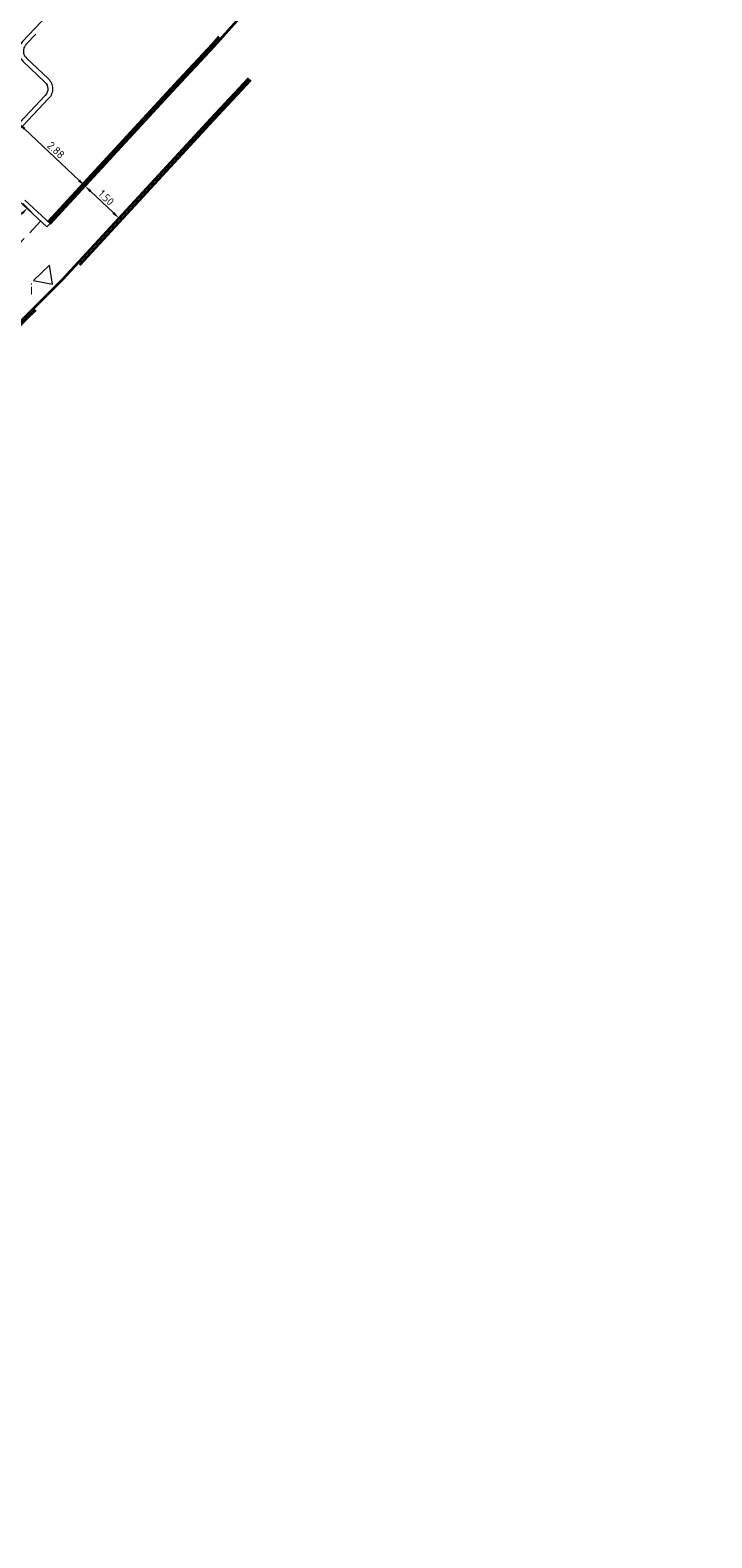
# Model space of a CAD drawing. Header units: metres. Extents: x 92403 to 95147, y 464428 to 465602.
# Tile 359 of 568: x 93074 to 93096, y 464978 to 465025. Entities that reach past the tile are written whole.
import ezdxf
from ezdxf.enums import TextEntityAlignment as Align

# ---------------------------------------------------------------- set-up
doc = ezdxf.new("R2010")
doc.units = ezdxf.units.M
for name, pattern in [('DASHED', [0.75, 0.5, -0.25]), ('VH-OPSLUITBAND_80X200', [14, 8, -2, 2, -2]), ('VH-TROTTOIRBAND', [15, 5, -2, 2, -2, 2, -2])]:
    doc.linetypes.add(name, pattern=pattern)
doc.layers.get('0').update_dxf_attribs({"linetype": 'CONTINUOUS'})
doc.layers.get('Defpoints').update_dxf_attribs({"linetype": 'CONTINUOUS'})
for name, color, linetype, lineweight in [('B-RO-OG-TOPOGRAFIE_BEBOUWING_ENTREE-S', 7, 'CONTINUOUS', 5), ('B-WE-RI-GWA_STROOMRICHTING-S', 30, 'CONTINUOUS', 25), ('N-RO-VH-VERHARDING_HELLING-G', 251, 'CONTINUOUS', 9), ('N-WE-VH-KANTOPSLUITING_OPSLUITBAND_80X200-G', 7, 'VH-OPSLUITBAND_80X200', 35), ('N-WE-VH-KANTOPSLUITING_TROTTOIRBAND-G', 7, 'VH-TROTTOIRBAND', 35), ('N-WE-VH-KANTOPSLUITING_TROTTOIRBAND_130 150-T18', 10, 'CONTINUOUS', 18), ('N-WE-VH-KANTOPSLUITING_VOORKANTBAND-G', 50, 'CONTINUOUS', 35), ('X-XX-AL-M', 7, 'CONTINUOUS', 18)]:
    doc.layers.add(name, color=color, linetype=linetype, lineweight=lineweight)
doc.layers.add('N-OI-RI-HWA_STROOMRICHTING-S', color=7, linetype='CONTINUOUS', lineweight=25, true_color=0x007bff)
doc.styles.add('NLCS-ISO', font='NLCS-ISO.ttf')
doc.styles.add('NLCS-ISO-M100-T25', font='NLCS-ISO.ttf', dxfattribs={"height": 0.25})
doc.styles.add('NLCS-ISO-M200-T18', font='NLCS-ISO.ttf', dxfattribs={"height": 0.36})
doc.dimstyles.new('NLCS-M100-T25-PIJL_L2_H1', dxfattribs={"dimscale": 0.1, "dimtxt": 2.5, "dimasz": 2.5, "dimexe": 2, "dimexo": 2, "dimgap": 0.7, "dimtad": 1, "dimzin": 0, "dimdsep": 46, "dimtxsty": 'NLCS-ISO-M100-T25', "dimcen": 0, "dimdle": 2, "dimclrd": 256, "dimclre": 256, "dimclrt": 256, "dimadec": 1, "dimazin": 0, "dimtfac": 1, "dimtdec": 3, "dimtofl": 0, "dimtmove": 0, "dimatfit": 3, "dimfxl": 2, "dimfxlon": 1, "dimtfillclr": 256, "dimtolj": 1, "dimtzin": 0, "dimlwd": -1, "dimlwe": -1, "dimarcsym": 0})

# ---------------------------------------------------------------- blocks, each defined once
blk = doc.blocks.new('SRO-BEBOUWING_ENTREE')
blk.add_lwpolyline([(0, 0.35), (0, -0.35), (0.5, 0)], close=True)
blk = doc.blocks.new('*D123')
at = {"layer": 'Defpoints', "color": 0, "transparency": 16777216}
for p in [(93075.617, 465020.46), (93075.617, 465020.46), (93076.707, 465019.429)]:
    blk.add_point(p, dxfattribs=at)
at = {"layer": 'X-XX-AL-M', "transparency": 16777216}
for p, q in [((93075.617, 465020.46), (93075.479, 465020.315)), ((93076.525, 465019.601), (93075.799, 465020.288)), ((93076.707, 465019.429), (93076.569, 465019.284))]:
    blk.add_line(p, q, dxfattribs=at)
for points in [[(93075.827, 465020.319), (93075.77, 465020.258), (93075.617, 465020.46)], [(93076.554, 465019.631), (93076.496, 465019.571), (93076.707, 465019.429)]]:
    blk.add_solid(points, dxfattribs=at)
at = {"layer": 'X-XX-AL-M', "transparency": 16777216, "insert": (93076.296, 465020.086), "char_height": 0.25, "attachment_point": 5, "rotation": 316.5832, "style": 'NLCS-ISO-M100-T25'}
blk.add_mtext('\\A1;1.50', dxfattribs=at)
blk = doc.blocks.new('*D124')
at = {"layer": 'Defpoints', "color": 0, "transparency": 16777216}
for p in [(93073.523, 465022.442), (93073.523, 465022.442), (93075.617, 465020.46)]:
    blk.add_point(p, dxfattribs=at)
at = {"layer": 'X-XX-AL-M', "transparency": 16777216}
for p, q in [((93073.523, 465022.442), (93073.66, 465022.587)), ((93075.435, 465020.632), (93073.704, 465022.27)), ((93075.617, 465020.46), (93075.754, 465020.605))]:
    blk.add_line(p, q, dxfattribs=at)
for points in [[(93073.733, 465022.3), (93073.676, 465022.24), (93073.523, 465022.442)], [(93075.464, 465020.662), (93075.407, 465020.602), (93075.617, 465020.46)]]:
    blk.add_solid(points, dxfattribs=at)
at = {"layer": 'X-XX-AL-M', "transparency": 16777216, "insert": (93074.704, 465021.593), "char_height": 0.25, "attachment_point": 5, "rotation": 316.5832, "style": 'NLCS-ISO-M100-T25'}
blk.add_mtext('\\A1;2.88', dxfattribs=at)
blk = doc.blocks.new('*D127')
at = {"layer": 'Defpoints', "color": 0, "transparency": 16777216}
for p in [(93073.799, 465019.758), (93074.415, 465019.157), (93072.563, 465017.26)]:
    blk.add_point(p, dxfattribs=at)
at = {"layer": 'X-XX-AL-M', "transparency": 16777216}
for p, q in [((93072.122, 465018.04), (93073.625, 465019.579)), ((93073.942, 465019.618), (93073.656, 465019.897)), ((93072.091, 465017.721), (93071.804, 465018))]:
    blk.add_line(p, q, dxfattribs=at)
for points in [[(93073.595, 465019.608), (93073.654, 465019.55), (93073.799, 465019.758)], [(93072.092, 465018.069), (93072.152, 465018.011), (93071.947, 465017.861)]]:
    blk.add_solid(points, dxfattribs=at)
at = {"layer": 'X-XX-AL-M', "transparency": 16777216, "insert": (93072.734, 465018.945), "char_height": 0.25, "attachment_point": 5, "rotation": 45.692, "style": 'NLCS-ISO-M100-T25'}
blk.add_mtext('\\A1;2.65', dxfattribs=at)
blk = doc.blocks.new('*U267')
at = {"ltscale": 0.1}
blk.add_hatch(color=256, dxfattribs=at).paths.add_polyline_path([(2.5, 0), (-2.5, -0.83), (-2.5, 0.83)])
at = {"ltscale": 0.1, "flags": 128}
blk.add_lwpolyline([(2.5, 0), (-2.5, -0.83), (-2.5, 0.83)], close=True, dxfattribs=at)
at = {"ltscale": 0.1, "style": 'NLCS-ISO'}
for tag, p in [('BOBL', (-152.01, 0)), ('MAT', (-0.5, 0.5))]:
    blk.add_attdef(tag, text='', height=1.8, dxfattribs=at).set_placement(p, align=Align.BOTTOM_RIGHT)
for tag, p in [('DIA', (0.5, 0.5)), ('BOBR', (152.46, 0))]:
    blk.add_attdef(tag, text='', height=1.8, dxfattribs=at).set_placement(p, align=Align.BOTTOM_LEFT)
blk.add_attdef('JVA', text='', height=1.8, dxfattribs=at).set_placement((0, -1), align=Align.TOP_CENTER)
at = {"ltscale": 0.1, "style": 'NLCS-ISO', "flags": 1}
blk.add_attdef('PUTNR-L', text='', height=1.8, dxfattribs=at).set_placement((-0.82, -5.89), align=Align.BOTTOM_RIGHT)
blk.add_attdef('PUTNR-L', text='', height=1.8, dxfattribs=at).set_placement((1.95, -5.77), align=Align.BOTTOM_LEFT)
blk = doc.blocks.new('*U377')
at = {"ltscale": 0.1}
blk.add_hatch(color=256, dxfattribs=at).paths.add_polyline_path([(-2.5, 0), (2.5, -0.83), (2.5, 0.83)])
at = {"ltscale": 0.1, "flags": 128}
blk.add_lwpolyline([(-2.5, 0), (2.5, -0.83), (2.5, 0.83)], close=True, dxfattribs=at)
at = {"ltscale": 0.1, "style": 'NLCS-ISO'}
for tag, p in [('BOBL', (-152.03, 0)), ('MAT', (-1, 0.5))]:
    blk.add_attdef(tag, text='', height=1.8, dxfattribs=at).set_placement(p, align=Align.BOTTOM_RIGHT)
for tag, p in [('DIA', (1, 0.5)), ('BOBR', (151.45, 0))]:
    blk.add_attdef(tag, text='', height=1.8, dxfattribs=at).set_placement(p, align=Align.BOTTOM_LEFT)
blk.add_attdef('JVA', text='', height=1.8, dxfattribs=at).set_placement((0, -1), align=Align.TOP_CENTER)

msp = doc.modelspace()

# ---------------------------------------------------------------- linework, layer by layer
at = {"layer": 'N-RO-VH-VERHARDING_HELLING-G', "linetype": 'DASHED', "flags": 128}
msp.add_lwpolyline([(93074.211377, 465019.337018), (93072.517813, 465017.5275)], dxfattribs=at)
at = {"layer": 'N-WE-VH-KANTOPSLUITING_OPSLUITBAND_80X200-G', "flags": 128}
for points in [[(93074.457458, 465019.321668), (93078.471496, 465023.671489), (93079.666389, 465024.950586), (93084.681541, 465030.546797)], [(93080.88, 465023.818), (93079.688, 465022.542), (93074.978, 465017.438), (93073.773142, 465016.237963), (93068.927, 465011.286), (93061.65436, 465004.003378), (93056.777, 464999.366), (93052.613, 464995.692), (93051.001, 464994.253), (93042.702, 464987.054), (93035.77, 464981.325), (93033.367, 464979.208), (93031.355, 464977.556)]]:
    msp.add_lwpolyline(points, dxfattribs=at)
at = {"layer": 'N-WE-VH-KANTOPSLUITING_TROTTOIRBAND-G', "lineweight": 15, "flags": 128}
msp.add_lwpolyline([(93084.741203, 465030.493688), (93082.909779, 465032.12395, 0.41442198), (93082.486088, 465032.099178), (93079.946665, 465029.24232), (93079.100314, 465028.289731, -0.414213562), (93078.465025, 465028.252214), (93077.75484, 465028.883195, 0.41421356), (93077.331314, 465028.858184), (93075.349486, 465026.62759), (93073.752554, 465024.939871, 0.414213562), (93073.764276, 465024.515769), (93074.454357, 465023.862809, -0.414178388), (93074.471977, 465023.226695), (93072.702121, 465021.355773, 0.418563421), (93072.716099, 465020.928604), (93074.51625, 465019.267414)], format="xyb", dxfattribs=at)
at = {"layer": 'N-WE-VH-KANTOPSLUITING_VOORKANTBAND-G', "linetype": 'Continuous', "lineweight": 15, "flags": 128}
msp.add_lwpolyline([(93084.741203, 465030.493688), (93084.841315, 465030.605392), (93083.009513, 465032.235991, 0.41442198), (93082.373976, 465032.198832), (93079.834554, 465029.341975), (93078.988179, 465028.38936, -0.414213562), (93078.564653, 465028.364348), (93077.854468, 465028.99533, 0.41421356), (93077.219179, 465028.957812), (93075.238914, 465026.728976), (93073.643598, 465025.042967, 0.414213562), (93073.661181, 465024.406813), (93074.351262, 465023.753853, -0.414178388), (93074.363009, 465023.329777), (93072.593266, 465021.458975), (93072.593266, 465021.458975, 0.418431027), (93072.614373, 465020.818368), (93074.414524, 465019.157179), (93074.51625, 465019.267414)], format="xyb", dxfattribs=at)
at = {"layer": 'N-WE-VH-KANTOPSLUITING_VOORKANTBAND-G', "flags": 128}
for points in [[(93074.51625, 465019.267414), (93078.530123, 465023.617056), (93079.725414, 465024.896579), (93084.741118, 465030.493406)], [(93031.304234, 464977.617829), (93033.31516, 464979.268947), (93035.718063, 464981.385862), (93042.6503, 464987.115057), (93050.948149, 464994.313059), (93052.559897, 464995.751835), (93056.722955, 464999.425003), (93061.598485, 465004.060641), (93068.870107, 465011.342243), (93073.716324, 465016.294283), (93074.920351, 465017.493492), (93079.629373, 465022.596433), (93080.82154, 465023.872612)]]:
    msp.add_lwpolyline(points, dxfattribs=at)

# ---------------------------------------------------------------- block references
at = {"layer": 'B-RO-OG-TOPOGRAFIE_BEBOUWING_ENTREE-S', "ltscale": 1, "rotation": 313.8166557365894}
msp.add_blockref('SRO-BEBOUWING_ENTREE', (93074.246526, 465017.697942), dxfattribs=at)
at = {"layer": 'B-WE-RI-GWA_STROOMRICHTING-S', "xscale": 0.2, "yscale": 0.2, "zscale": 0.2, "rotation": 45.62935039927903}
msp.add_blockref('*U377', (93070.7845, 465025.734), dxfattribs=at).add_auto_attribs({'MAT': 'Beton', 'DIA': '%%C700', 'BOBL': '-1,88', 'BOBR': '-1,86'})
at = {"layer": 'N-OI-RI-HWA_STROOMRICHTING-S', "xscale": 0.2, "yscale": 0.2, "zscale": 0.2, "rotation": 45.83984238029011}
msp.add_blockref('*U267', (93073.608549, 465030.722548), dxfattribs=at).add_auto_attribs({'MAT': 'PVC', 'DIA': '%%C500', 'BOBL': '-1,72', 'BOBR': '-1,78'})

# ---------------------------------------------------------------- texts
at = {"layer": 'N-WE-VH-KANTOPSLUITING_TROTTOIRBAND_130 150-T18', "insert": (93073.874889, 465017.367085), "char_height": 0.36, "width": 4.66934953, "attachment_point": 1, "style": 'NLCS-ISO-M200-T18'}
msp.add_mtext('i', dxfattribs=at)

# ---------------------------------------------------------------- dimensions: what is measured, and where the dimension line sits
at = {"layer": 'X-XX-AL-M'}
for p1, p2, distance, picture, middle in [((93075.616914, 465020.460151), (93073.522815, 465022.441605), 0, '*D124', (93074.703888, 465021.592521)), ((93076.706559, 465019.429121), (93075.616914, 465020.460151), 0, '*D123', (93076.29576, 465020.086279)), ((93072.562765, 465017.260141), (93074.414524, 465019.157179), 0.859839, '*D127', (93072.733807, 465018.945481))]:
    dim = msp.add_aligned_dim(p1=p1, p2=p2, distance=distance, dimstyle='NLCS-M100-T25-PIJL_L2_H1', dxfattribs=at)
    dim.commit()
    dim.dimension.update_dxf_attribs({"geometry": picture, "text_midpoint": middle})

doc.saveas('drawing.dxf')
